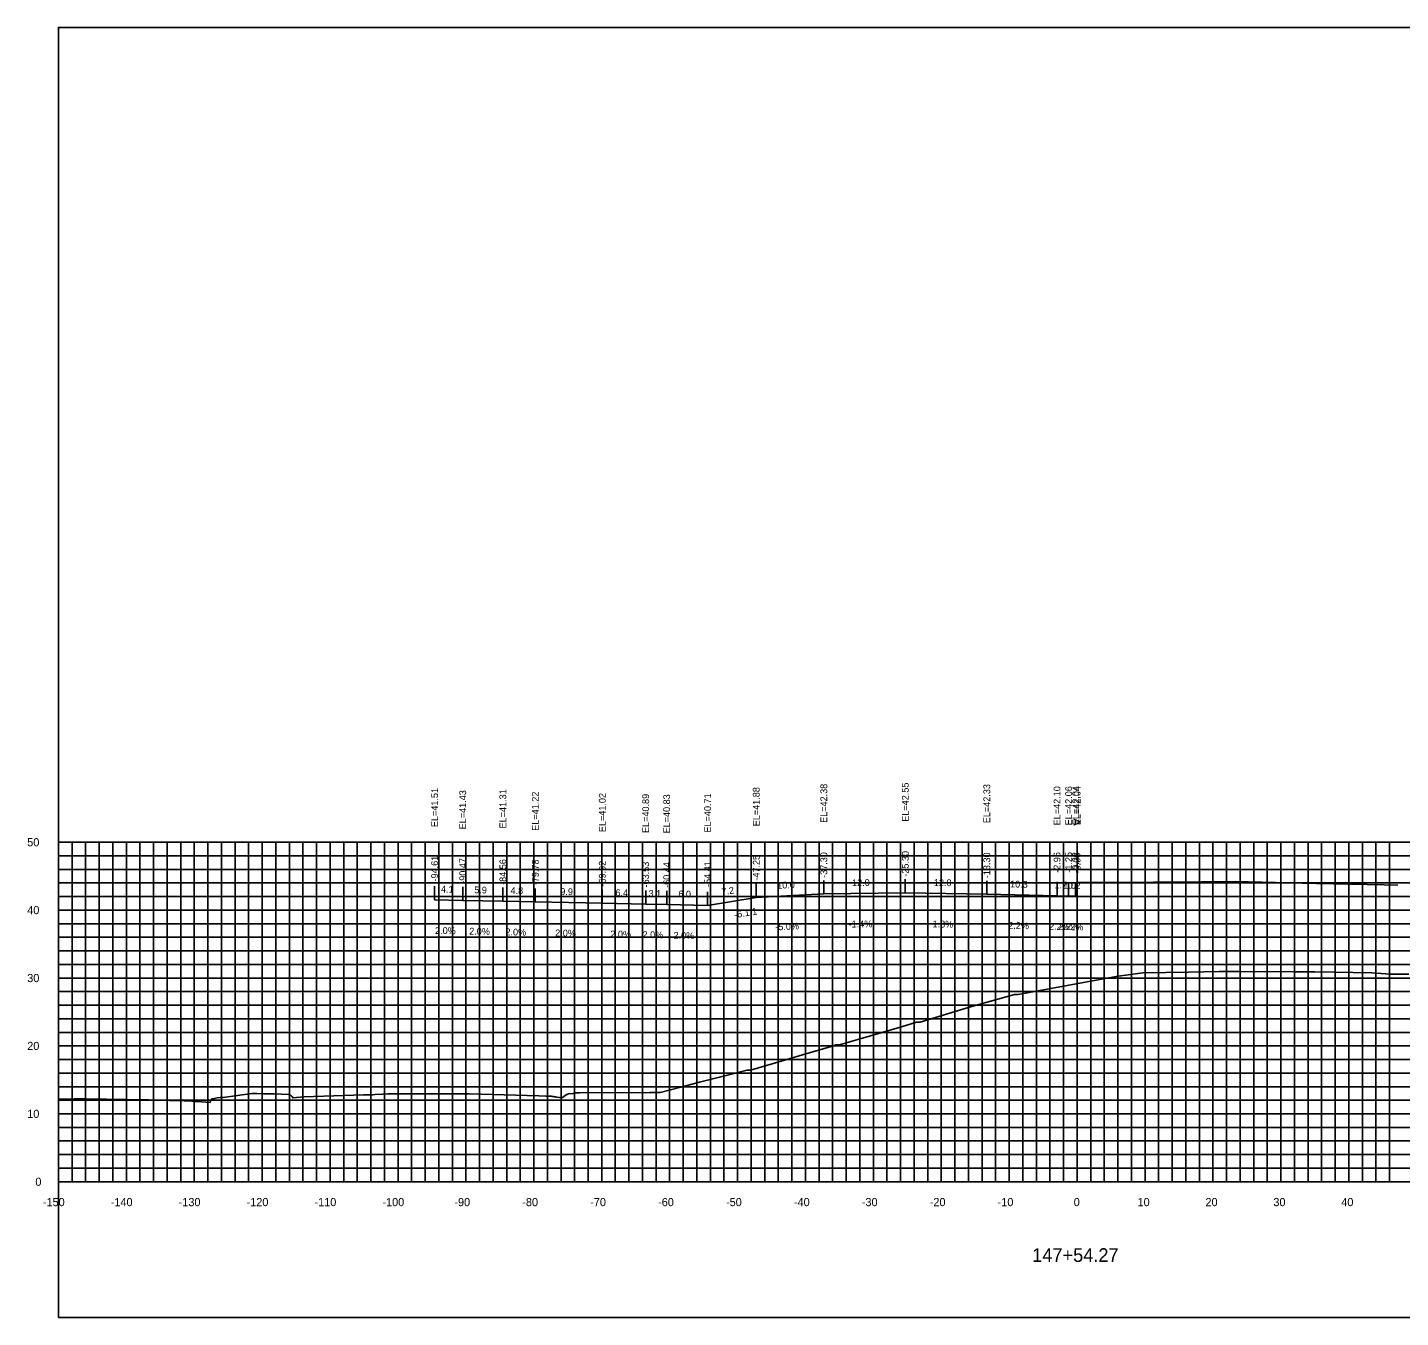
# Model space of a CAD drawing. Extents: x 1800880 to 1818864, y 245271 to 250560.
# Drawn here: x 1814323.8 to 1814525.9, y 248104.3 to 248294.3 of the extents above; entities that cross this region are included whole.
import ezdxf

# ---------------------------------------------------------------- set-up
doc = ezdxf.new("R2010")
doc.units = 0
for name, color, linetype in [('33', 7, 'Continuous'), ('ANNO-TXT', 7, 'Continuous'), ('AXIS', 7, 'Continuous'), ('CL-CNST', 7, 'Continuous'), ('DESIGN - DRAINAGE - Bridges', 7, 'Continuous'), ('Level 32', 7, 'Continuous'), ('Level 37', 7, 'Continuous'), ('Level 46', 7, 'Continuous'), ('Level 62', 7, 'Continuous'), ('SHT-BDR', 7, 'Continuous')]:
    doc.layers.add(name, color=color, linetype=linetype)

msp = doc.modelspace()

# ---------------------------------------------------------------- linework, layer by layer
at = {"layer": 'AXIS'}
msp.add_lwpolyline([(1814478.32, 248168.33), (1814479.36, 248168.34), (1814479.57, 248168.34), (1814481.28, 248168.34), (1814489.57, 248168.39), (1814491.62, 248168.39), (1814501.57, 248168.46), (1814511.52, 248168.24), (1814513.57, 248168.2), (1814523.52, 248167.98), (1814525.57, 248167.93)], dxfattribs=at)
at = {"layer": 'CL-CNST'}
msp.add_lwpolyline([(1814328.32, 248136.44), (1814330.68, 248136.45), (1814332.17, 248136.45), (1814332.36, 248136.45), (1814338.46, 248136.38), (1814340.2, 248136.34), (1814340.31, 248136.34), (1814340.44, 248136.34), (1814340.59, 248136.33), (1814340.77, 248136.33), (1814340.99, 248136.32), (1814341.26, 248136.31), (1814341.59, 248136.3), (1814342.03, 248136.29), (1814342.61, 248136.28), (1814343.43, 248136.25), (1814344.68, 248136.22), (1814346.83, 248136.16), (1814347.98, 248136.13), (1814348.15, 248136.12), (1814348.38, 248136.1), (1814348.56, 248136.08), (1814348.72, 248136.07), (1814350.65, 248135.93), (1814350.76, 248136.32), (1814350.93, 248136.48), (1814351.11, 248136.48), (1814351.69, 248136.62), (1814351.71, 248136.63), (1814351.71, 248136.63), (1814352.14, 248136.68), (1814352.16, 248136.68), (1814352.58, 248136.68), (1814356.79, 248137.25), (1814357.23, 248137.25), (1814357.29, 248137.25), (1814357.47, 248137.25), (1814357.54, 248137.25), (1814358.53, 248137.22), (1814359.44, 248137.21), (1814360.06, 248137.21), (1814362.24, 248137.12), (1814362.45, 248137.03), (1814362.46, 248137.02), (1814362.47, 248137.01), (1814362.49, 248137), (1814362.5, 248136.99), (1814362.52, 248136.98), (1814362.54, 248136.96), (1814362.55, 248136.95), (1814362.58, 248136.93), (1814362.6, 248136.91), (1814362.62, 248136.89), (1814362.64, 248136.87), (1814362.66, 248136.86), (1814362.67, 248136.85), (1814362.69, 248136.84), (1814362.7, 248136.83), (1814362.71, 248136.82), (1814362.72, 248136.81), (1814362.73, 248136.8), (1814362.73, 248136.8), (1814362.74, 248136.79), (1814362.75, 248136.78), (1814362.75, 248136.78), (1814362.76, 248136.78), (1814362.77, 248136.77), (1814362.83, 248136.64), (1814364.48, 248136.78), (1814365.92, 248136.8), (1814373.24, 248137.05), (1814374.02, 248137.06), (1814374.54, 248137.07), (1814374.94, 248137.1), (1814376.02, 248137.16), (1814376.8, 248137.2), (1814382.47, 248137.2), (1814388.87, 248137.19), (1814399.06, 248136.89), (1814400.11, 248136.86), (1814400.88, 248136.84), (1814400.89, 248136.84), (1814401.03, 248136.82), (1814401.15, 248136.8), (1814401.25, 248136.79), (1814401.33, 248136.78), (1814401.41, 248136.77), (1814401.47, 248136.76), (1814401.53, 248136.75), (1814401.58, 248136.74), (1814401.62, 248136.74), (1814401.66, 248136.73), (1814402.53, 248136.64), (1814402.66, 248136.75), (1814403.16, 248137.11), (1814403.44, 248137.19), (1814404.12, 248137.23), (1814404.2, 248137.33), (1814404.24, 248137.33), (1814404.61, 248137.37), (1814404.9, 248137.37), (1814405.11, 248137.37), (1814415.4, 248137.42), (1814416.14, 248137.42), (1814416.16, 248137.42), (1814416.42, 248137.42), (1814416.42, 248137.42), (1814416.92, 248137.42), (1814419.96, 248138.2), (1814422.72, 248138.91), (1814426.04, 248139.76), (1814429.73, 248140.7), (1814430.21, 248140.7), (1814430.22, 248140.7), (1814432.58, 248141.4), (1814435.59, 248142.28), (1814437.86, 248142.94), (1814442.45, 248144.28), (1814442.81, 248144.4), (1814443.3, 248144.4), (1814443.32, 248144.4), (1814452.48, 248147.07), (1814454.69, 248147.76), (1814455.1, 248147.77), (1814455.21, 248147.77), (1814462.6, 248150.04), (1814469.11, 248151.83), (1814469.44, 248151.84), (1814469.66, 248151.85), (1814484.07, 248154.47), (1814486.19, 248154.76), (1814487.98, 248155.01), (1814494.73, 248155.13), (1814499.22, 248155.23), (1814502.26, 248155.2), (1814510.23, 248155.19), (1814513.33, 248155.15), (1814521.73, 248155.02), (1814524.47, 248154.85), (1814525.23, 248154.81), (1814527.18, 248154.85)], dxfattribs=at)
at = {"layer": 'DESIGN - DRAINAGE - Bridges'}
for p, q in [((1814328.26, 248174.26), (1814328.32, 248174.26)), ((1814328.32, 248124.26), (1814328.32, 248174.26)), ((1814328.26, 248164.26), (1814328.32, 248164.26)), ((1814328.26, 248154.26), (1814328.32, 248154.26)), ((1814328.26, 248144.26), (1814328.32, 248144.26)), ((1814328.26, 248134.26), (1814328.32, 248134.26)), ((1814328.26, 248124.26), (1814328.32, 248124.26)), ((1814328.32, 248124.26), (1814628.32, 248124.26)), ((1814328.32, 248124.2), (1814328.32, 248124.26)), ((1814338.32, 248124.2), (1814338.32, 248124.26)), ((1814348.32, 248124.2), (1814348.32, 248124.26)), ((1814358.32, 248124.2), (1814358.32, 248124.26)), ((1814368.32, 248124.2), (1814368.32, 248124.26)), ((1814378.32, 248124.2), (1814378.32, 248124.26)), ((1814388.32, 248124.2), (1814388.32, 248124.26)), ((1814398.32, 248124.2), (1814398.32, 248124.26)), ((1814408.32, 248124.2), (1814408.32, 248124.26)), ((1814418.32, 248124.2), (1814418.32, 248124.26)), ((1814428.32, 248124.2), (1814428.32, 248124.26)), ((1814438.32, 248124.2), (1814438.32, 248124.26)), ((1814448.32, 248124.2), (1814448.32, 248124.26)), ((1814458.32, 248124.2), (1814458.32, 248124.26)), ((1814468.32, 248124.2), (1814468.32, 248124.26)), ((1814478.32, 248124.2), (1814478.32, 248124.26)), ((1814488.32, 248124.2), (1814488.32, 248124.26)), ((1814498.32, 248124.2), (1814498.32, 248124.26)), ((1814508.32, 248124.2), (1814508.32, 248124.26)), ((1814518.32, 248124.2), (1814518.32, 248124.26))]:
    msp.add_line(p, q, dxfattribs=at)
at = {"layer": 'Level 37'}
for p, q in [((1814383.71, 248165.77), (1814383.71, 248167.77)), ((1814431.07, 248166.14), (1814431.07, 248168.14)), ((1814441.02, 248166.64), (1814441.02, 248168.64)), ((1814453.02, 248166.8), (1814453.02, 248168.8)), ((1814465.02, 248166.59), (1814465.02, 248168.59)), ((1814475.36, 248166.36), (1814475.36, 248168.36)), ((1814477.07, 248166.32), (1814477.07, 248168.32)), ((1814478.1, 248166.3), (1814478.1, 248168.3)), ((1814478.32, 248166.29), (1814478.32, 248168.29)), ((1814387.85, 248165.69), (1814387.85, 248167.69)), ((1814393.76, 248165.57), (1814393.76, 248167.57)), ((1814398.54, 248165.47), (1814398.54, 248167.47)), ((1814408.4, 248165.28), (1814408.4, 248167.28)), ((1814414.79, 248165.15), (1814414.79, 248167.15)), ((1814417.88, 248165.09), (1814417.88, 248167.09)), ((1814423.91, 248164.96), (1814423.91, 248166.96)), ((1814423.91, 248164.96), (1814423.91, 248166.96))]:
    msp.add_line(p, q, dxfattribs=at)
msp.add_lwpolyline([(1814328.32, 248104.26), (1814628.32, 248104.26), (1814628.32, 248294.26), (1814328.32, 248294.26)], close=True, dxfattribs=at)
at = {"layer": 'Level 46'}
for p, q in [((1814328.32, 248174.26), (1814628.32, 248174.26)), ((1814328.32, 248124.26), (1814328.32, 248174.26)), ((1814330.32, 248124.26), (1814330.32, 248174.26)), ((1814332.32, 248124.26), (1814332.32, 248174.26)), ((1814334.32, 248124.26), (1814334.32, 248174.26)), ((1814336.32, 248124.26), (1814336.32, 248174.26)), ((1814338.32, 248124.26), (1814338.32, 248174.26)), ((1814340.32, 248124.26), (1814340.32, 248174.26)), ((1814342.32, 248124.26), (1814342.32, 248174.26)), ((1814344.32, 248124.26), (1814344.32, 248174.26)), ((1814346.32, 248124.26), (1814346.32, 248174.26)), ((1814348.32, 248124.26), (1814348.32, 248174.26)), ((1814350.32, 248124.26), (1814350.32, 248174.26)), ((1814352.32, 248124.26), (1814352.32, 248174.26)), ((1814354.32, 248124.26), (1814354.32, 248174.26)), ((1814356.32, 248124.26), (1814356.32, 248174.26)), ((1814358.32, 248124.26), (1814358.32, 248174.26)), ((1814360.32, 248124.26), (1814360.32, 248174.26)), ((1814362.32, 248124.26), (1814362.32, 248174.26)), ((1814364.32, 248124.26), (1814364.32, 248174.26)), ((1814366.32, 248124.26), (1814366.32, 248174.26)), ((1814368.32, 248124.26), (1814368.32, 248174.26)), ((1814370.32, 248124.26), (1814370.32, 248174.26)), ((1814372.32, 248124.26), (1814372.32, 248174.26)), ((1814374.32, 248124.26), (1814374.32, 248174.26)), ((1814376.32, 248124.26), (1814376.32, 248174.26)), ((1814378.32, 248124.26), (1814378.32, 248174.26)), ((1814380.32, 248124.26), (1814380.32, 248174.26)), ((1814382.32, 248124.26), (1814382.32, 248174.26)), ((1814384.32, 248124.26), (1814384.32, 248174.26)), ((1814386.32, 248124.26), (1814386.32, 248174.26)), ((1814388.32, 248124.26), (1814388.32, 248174.26)), ((1814390.32, 248124.26), (1814390.32, 248174.26)), ((1814392.32, 248124.26), (1814392.32, 248174.26)), ((1814394.32, 248124.26), (1814394.32, 248174.26)), ((1814396.32, 248124.26), (1814396.32, 248174.26)), ((1814398.32, 248124.26), (1814398.32, 248174.26)), ((1814400.32, 248124.26), (1814400.32, 248174.26)), ((1814402.32, 248124.26), (1814402.32, 248174.26)), ((1814404.32, 248124.26), (1814404.32, 248174.26)), ((1814406.32, 248124.26), (1814406.32, 248174.26)), ((1814408.32, 248124.26), (1814408.32, 248174.26)), ((1814410.32, 248124.26), (1814410.32, 248174.26)), ((1814412.32, 248124.26), (1814412.32, 248174.26)), ((1814414.32, 248124.26), (1814414.32, 248174.26)), ((1814416.32, 248124.26), (1814416.32, 248174.26)), ((1814418.32, 248124.26), (1814418.32, 248174.26)), ((1814420.32, 248124.26), (1814420.32, 248174.26)), ((1814422.32, 248124.26), (1814422.32, 248174.26)), ((1814424.32, 248124.26), (1814424.32, 248174.26)), ((1814426.32, 248124.26), (1814426.32, 248174.26)), ((1814428.32, 248124.26), (1814428.32, 248174.26)), ((1814430.32, 248124.26), (1814430.32, 248174.26)), ((1814432.32, 248124.26), (1814432.32, 248174.26)), ((1814434.32, 248124.26), (1814434.32, 248174.26)), ((1814436.32, 248124.26), (1814436.32, 248174.26)), ((1814438.32, 248124.26), (1814438.32, 248174.26)), ((1814440.32, 248124.26), (1814440.32, 248174.26)), ((1814442.32, 248124.26), (1814442.32, 248174.26)), ((1814444.32, 248124.26), (1814444.32, 248174.26)), ((1814446.32, 248124.26), (1814446.32, 248174.26)), ((1814448.32, 248124.26), (1814448.32, 248174.26)), ((1814450.32, 248124.26), (1814450.32, 248174.26)), ((1814452.32, 248124.26), (1814452.32, 248174.26)), ((1814454.32, 248124.26), (1814454.32, 248174.26)), ((1814456.32, 248124.26), (1814456.32, 248174.26)), ((1814458.32, 248124.26), (1814458.32, 248174.26)), ((1814460.32, 248124.26), (1814460.32, 248174.26)), ((1814462.32, 248124.26), (1814462.32, 248174.26)), ((1814464.32, 248124.26), (1814464.32, 248174.26)), ((1814466.32, 248124.26), (1814466.32, 248174.26)), ((1814468.32, 248124.26), (1814468.32, 248174.26)), ((1814470.32, 248124.26), (1814470.32, 248174.26)), ((1814472.32, 248124.26), (1814472.32, 248174.26)), ((1814474.32, 248124.26), (1814474.32, 248174.26)), ((1814476.32, 248124.26), (1814476.32, 248174.26)), ((1814478.32, 248124.26), (1814478.32, 248174.26)), ((1814480.32, 248124.26), (1814480.32, 248174.26)), ((1814482.32, 248124.26), (1814482.32, 248174.26)), ((1814484.32, 248124.26), (1814484.32, 248174.26)), ((1814486.32, 248124.26), (1814486.32, 248174.26)), ((1814488.32, 248124.26), (1814488.32, 248174.26)), ((1814490.32, 248124.26), (1814490.32, 248174.26)), ((1814492.32, 248124.26), (1814492.32, 248174.26)), ((1814494.32, 248124.26), (1814494.32, 248174.26)), ((1814496.32, 248124.26), (1814496.32, 248174.26)), ((1814498.32, 248124.26), (1814498.32, 248174.26)), ((1814500.32, 248124.26), (1814500.32, 248174.26)), ((1814502.32, 248124.26), (1814502.32, 248174.26)), ((1814504.32, 248124.26), (1814504.32, 248174.26)), ((1814506.32, 248124.26), (1814506.32, 248174.26)), ((1814508.32, 248124.26), (1814508.32, 248174.26)), ((1814510.32, 248124.26), (1814510.32, 248174.26)), ((1814512.32, 248124.26), (1814512.32, 248174.26)), ((1814514.32, 248124.26), (1814514.32, 248174.26)), ((1814516.32, 248124.26), (1814516.32, 248174.26)), ((1814518.32, 248124.26), (1814518.32, 248174.26)), ((1814520.32, 248124.26), (1814520.32, 248174.26)), ((1814522.32, 248124.26), (1814522.32, 248174.26)), ((1814524.32, 248124.26), (1814524.32, 248174.26)), ((1814328.32, 248172.26), (1814628.32, 248172.26)), ((1814328.32, 248170.26), (1814628.32, 248170.26)), ((1814328.32, 248168.26), (1814628.32, 248168.26)), ((1814328.32, 248166.26), (1814628.32, 248166.26)), ((1814328.32, 248164.26), (1814628.32, 248164.26)), ((1814328.32, 248162.26), (1814628.32, 248162.26)), ((1814328.32, 248160.26), (1814628.32, 248160.26)), ((1814328.32, 248158.26), (1814628.32, 248158.26)), ((1814328.32, 248156.26), (1814628.32, 248156.26)), ((1814328.32, 248154.26), (1814628.32, 248154.26)), ((1814328.32, 248152.26), (1814628.32, 248152.26)), ((1814328.32, 248150.26), (1814628.32, 248150.26)), ((1814328.32, 248148.26), (1814628.32, 248148.26)), ((1814328.32, 248146.26), (1814628.32, 248146.26)), ((1814328.32, 248144.26), (1814628.32, 248144.26)), ((1814328.32, 248142.26), (1814628.32, 248142.26)), ((1814328.32, 248140.26), (1814628.32, 248140.26)), ((1814328.32, 248138.26), (1814628.32, 248138.26)), ((1814328.32, 248136.26), (1814628.32, 248136.26)), ((1814328.32, 248134.26), (1814628.32, 248134.26)), ((1814328.32, 248132.26), (1814628.32, 248132.26)), ((1814328.32, 248130.26), (1814628.32, 248130.26)), ((1814328.32, 248128.26), (1814628.32, 248128.26)), ((1814328.32, 248126.26), (1814628.32, 248126.26)), ((1814328.32, 248124.26), (1814628.32, 248124.26))]:
    msp.add_line(p, q, dxfattribs=at)
at = {"layer": 'Level 62'}
for points in [[(1814383.71, 248165.77), (1814387.85, 248165.69), (1814393.76, 248165.57), (1814398.54, 248165.47), (1814408.4, 248165.28), (1814414.79, 248165.15), (1814417.88, 248165.09), (1814423.91, 248164.96)], [(1814423.91, 248164.96), (1814431.07, 248166.14), (1814441.02, 248166.64), (1814453.02, 248166.8), (1814465.02, 248166.59), (1814475.36, 248166.36), (1814477.07, 248166.32), (1814478.1, 248166.3), (1814478.32, 248166.29)]]:
    msp.add_lwpolyline(points, dxfattribs=at)

# ---------------------------------------------------------------- texts
for s, p in [('-150', (1814326.02, 248120.66)), ('-140', (1814336.02, 248120.66)), ('-130', (1814346.02, 248120.66)), ('-120', (1814356.02, 248120.66)), ('-110', (1814366.02, 248120.66)), ('-100', (1814376.02, 248120.66)), ('-90', (1814386.62, 248120.66)), ('-80', (1814396.62, 248120.66)), ('-70', (1814406.62, 248120.66)), ('-60', (1814416.62, 248120.66)), ('-50', (1814426.62, 248120.66)), ('-40', (1814436.62, 248120.66)), ('-30', (1814446.62, 248120.66)), ('-20', (1814456.62, 248120.66)), ('-10', (1814466.62, 248120.66)), ('0', (1814477.82, 248120.66)), ('10', (1814487.22, 248120.66)), ('20', (1814497.22, 248120.66)), ('30', (1814507.22, 248120.66)), ('40', (1814517.22, 248120.66))]:
    msp.add_text(s, height=1.2).set_placement(p)
at = {"layer": '33'}
for s, p in [('50', (1814323.72, 248173.66)), ('40', (1814323.72, 248163.66)), ('30', (1814323.72, 248153.66)), ('20', (1814323.72, 248143.66)), ('10', (1814323.72, 248133.66)), ('0', (1814324.92, 248123.66))]:
    msp.add_text(s, height=1.2, dxfattribs=at).set_placement(p)
at = {"layer": 'ANNO-TXT'}
for s, rotation, p in [('4.1', 358.8525, (1814384.64, 248166.85)), ('5.9', 358.8525, (1814389.54, 248166.75)), ('10.0', 2.8624, (1814434.17, 248167.4)), ('12.0', 0.8037, (1814445.19, 248167.79)), ('12.0', 358.9615, (1814457.22, 248167.83)), ('10.3', 358.7397, (1814468.44, 248167.61)), ('1.7', 358.7397, (1814474.96, 248167.47)), ('1.0', 358.7397, (1814476.29, 248167.44)), ('0.2', 358.7397, (1814476.95, 248167.42)), ('4.8', 358.8525, (1814394.88, 248166.65)), ('9.9', 358.8525, (1814402.21, 248166.5)), ('6.4', 358.8481, (1814410.33, 248166.34)), ('3.1', 358.8481, (1814415.2, 248166.24)), ('6.0', 358.8481, (1814419.59, 248166.15)), ('7.2', 9.3135, (1814426.04, 248166.43)), ('2.0%', 358.8525, (1814383.77, 248160.77)), ('2.0%', 358.8525, (1814388.79, 248160.67)), ('-5.0%', 2.8624, (1814433.89, 248161.27)), ('-1.4%', 0.8037, (1814444.68, 248161.69)), ('1.8%', 358.9615, (1814457.02, 248161.73)), ('2.2%', 358.7397, (1814468.17, 248161.52)), ('2.2%', 358.7397, (1814474.19, 248161.38)), ('2.2%', 358.7397, (1814475.56, 248161.35)), ('2.2%', 358.7397, (1814476.19, 248161.34)), ('2.0%', 358.8525, (1814394.13, 248160.56)), ('2.0%', 358.8525, (1814401.46, 248160.41)), ('2.0%', 358.8481, (1814409.58, 248160.25)), ('2.0%', 358.8481, (1814414.32, 248160.16)), ('2.0%', 358.8481, (1814418.88, 248160.06))]:
    msp.add_text(s, height=1, rotation=rotation, dxfattribs=at).set_placement(p)
at = {"layer": 'DESIGN - DRAINAGE - Bridges'}
for s, height, p in [('>', 1.5, (1814477.71, 248176.51)), ('-', 0.0001, (1814328.32, 248124.26))]:
    msp.add_text(s, height=height, dxfattribs=at).set_placement(p)
at = {"layer": 'Level 32'}
msp.add_text('147+54.27', height=2, dxfattribs=at).set_placement((1814471.71, 248112.46))
at = {"layer": 'Level 37'}
msp.add_text('-6.1:1', height=1, rotation=9.3135, dxfattribs=at).set_placement((1814427.89, 248163.08))
at = {"layer": 'SHT-BDR'}
for s, p in [('EL=41.51', (1814384.21, 248176.49)), ('EL=41.43', (1814388.35, 248176.16)), ('EL=41.31', (1814394.26, 248176.29)), ('EL=41.88', (1814431.57, 248176.61)), ('EL=42.38', (1814441.52, 248177.11)), ('EL=42.55', (1814453.52, 248177.28)), ('EL=42.33', (1814465.52, 248177.06)), ('EL=42.10', (1814475.86, 248176.75)), ('EL=42.06', (1814477.57, 248176.75)), ('EL=42.04', (1814478.6, 248176.77)), ('EL=42.04', (1814478.82, 248176.77)), ('EL=41.22', (1814399.04, 248175.95)), ('EL=41.02', (1814408.9, 248175.75)), ('EL=40.89', (1814415.29, 248175.62)), ('EL=40.83', (1814418.38, 248175.56)), ('EL=40.71', (1814424.41, 248175.69)), ('EL=40.71', (1814424.41, 248175.69)), ('-94.61', (1814384.21, 248168.48)), ('-90.47', (1814388.35, 248168.14)), ('-47.25', (1814431.57, 248168.6)), ('-37.30', (1814441.52, 248169.01)), ('-25.30', (1814453.52, 248169.18)), ('-13.30', (1814465.52, 248168.96)), ('-2.96', (1814475.86, 248169.76)), ('-1.25', (1814477.57, 248169.77)), ('-0.22', (1814478.6, 248169.75)), ('-0.00', (1814478.82, 248169.66)), ('-84.56', (1814394.26, 248167.98)), ('-79.78', (1814399.04, 248167.93)), ('-69.92', (1814408.9, 248167.73)), ('-63.53', (1814415.29, 248167.6)), ('-60.44', (1814418.38, 248167.54)), ('-54.41', (1814424.41, 248167.67)), ('-54.41', (1814424.41, 248167.67))]:
    msp.add_text(s, height=1, rotation=90, dxfattribs=at).set_placement(p)

doc.saveas('drawing.dxf')
